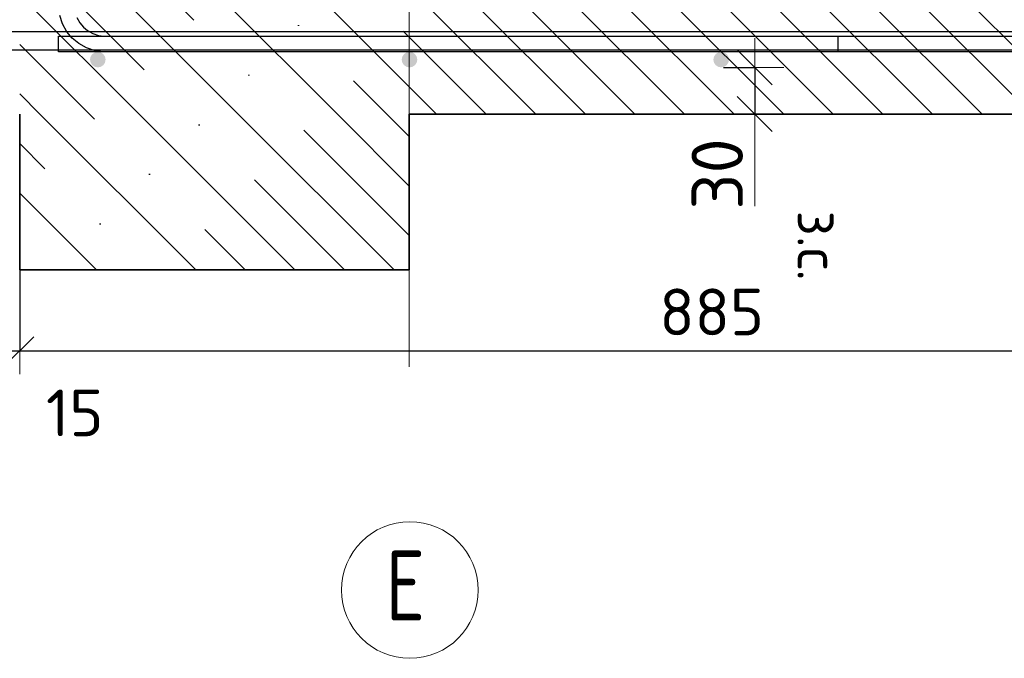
# Model space of a CAD drawing. Header units: metres. Extents: x -38 to 97, y -15 to 21.
# Tile 265 of 276: x 88.563 to 89.195, y -5.78 to -5.37. Entities that reach past the tile are written whole.
import ezdxf

# ---------------------------------------------------------------- set-up
doc = ezdxf.new("R2010")
doc.units = ezdxf.units.M
doc.header["$PDMODE"] = 65
doc.linetypes.add('______11', pattern=[0.5, 0.4, -0.05, 0, -0.05])
doc.linetypes.add('______5', pattern=[1.1, 0.8, -0.1, 0.1, -0.1])
for name, color, linetype, lineweight in [('XR$4$Арм. стержнями нижней зоны', 180, 'Continuous', 35), ('XR$4$Арм.стержн. Арматура края', 96, 'Continuous', 35), ('XR$4$Арм.стержн.горизонт. 2', 202, 'Continuous', 35), ('XR$4$Осевая линия (1)', 7, '______5', 13), ('XR$4$Размерная линия (1)', 7, 'Continuous', 13), ('XR$4$Размерная линия_ общее', 7, 'Continuous', 13), ('XR$5$Арм. стержнями нижней зоны', 180, 'Continuous', 35), ('XR$5$Арм.стержн. Арматура края', 96, 'Continuous', 35), ('XR$5$Арм.стержн.горизонт. 2', 202, 'Continuous', 35), ('XR$5$Осевая линия (1)', 7, '______5', 13), ('XR$5$Размерная линия (1)', 7, 'Continuous', 13), ('XR$5$Размерная линия_ общее', 7, 'Continuous', 13)]:
    doc.layers.add(name, color=color, linetype=linetype, lineweight=lineweight)
doc.styles.add('ISOCPEUR', font='txt')
doc.dimstyles.new('DIMSTYLE_11', dxfattribs={"dimtxt": 0.033, "dimasz": 0.0375, "dimexe": 0, "dimexo": 0, "dimgap": 0.0165, "dimtad": 2, "dimdec": 0, "dimlfac": 1000, "dimrnd": 1, "dimzin": 12, "dimdsep": 46, "dimtxsty": 'ISOCPEUR', "dimblk1": 'ALL_ML_STRICH', "dimblk2": 'ALL_ML_STRICH', "dimsah": 1, "dimcen": 0, "dimclrd": 7, "dimclre": 256, "dimclrt": 7, "dimadec": 0, "dimazin": 0, "dimtfac": 1, "dimtdec": 0, "dimtix": 1, "dimtmove": 2, "dimatfit": 3, "dimfxl": 0, "dimtvp": 1.2, "dimtzin": 0, "dimlwd": 0, "dimlwe": -3, "dimarcsym": 0})
doc.dimstyles.new('DIMSTYLE_24', dxfattribs={"dimtxt": 0.03, "dimasz": 0.03, "dimexe": 0, "dimexo": 0, "dimgap": 0.015, "dimtad": 2, "dimdec": 0, "dimlfac": 1000, "dimrnd": 5, "dimzin": 12, "dimdsep": 46, "dimtxsty": 'ISOCPEUR', "dimblk1": 'ALL_ML_STRICH', "dimblk2": 'ALL_ML_STRICH', "dimsah": 1, "dimcen": 0, "dimclrd": 7, "dimclre": 256, "dimclrt": 7, "dimadec": 0, "dimazin": 0, "dimtfac": 1, "dimtdec": 0, "dimtix": 1, "dimtmove": 2, "dimatfit": 3, "dimfxl": 0, "dimtzin": 0, "dimlwd": 0, "dimlwe": -3, "dimarcsym": 0})
doc.dimstyles.new('DIMSTYLE_32', dxfattribs={"dimtxt": 0.03, "dimasz": 0.03, "dimexe": 0, "dimexo": 0, "dimgap": 0.015, "dimtad": 0, "dimdec": 0, "dimlfac": 1000, "dimrnd": 5, "dimzin": 12, "dimdsep": 46, "dimtxsty": 'ISOCPEUR', "dimblk1": 'ALL_ML_STRICH', "dimblk2": 'ALL_ML_STRICH', "dimsah": 1, "dimcen": 0, "dimclrd": 7, "dimclre": 256, "dimclrt": 7, "dimadec": 0, "dimazin": 0, "dimtfac": 1, "dimtdec": 0, "dimtix": 1, "dimtmove": 2, "dimatfit": 3, "dimfxl": 0, "dimtvp": 1.2, "dimtzin": 0, "dimlwd": 0, "dimlwe": -3, "dimarcsym": 0})
pattern_1 = [(135, (0, 0), (-0.031819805, -0.031819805), [0.4, -0.05, 0, -0.05]), (135, (-0.01591, -0.01591), (-0.031819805, -0.031819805), [0.8, -0.1, 0.1, -0.1])]

# ---------------------------------------------------------------- blocks, each defined once
blk = doc.blocks.new('ALL_ML_STRICH')
at = {"color": 0, "linetype": 'ByBlock', "lineweight": -2}
for p, q in [((0, -0.5), (0, 0.5)), ((-0.3, -0.3), (0.3, 0.3)), ((-1, 0), (0.5, 0))]:
    blk.add_line(p, q, dxfattribs=at)
blk = doc.blocks.new('*D367')
at = {"layer": 'DEFPOINTS', "color": 7, "linetype": 'Continuous', "lineweight": 13, "transparency": 33554687}
for p in [(88.99471, -5.40081), (89.0347, -5.40081), (88.99471, -5.43081)]:
    blk.add_point(p, dxfattribs=at)
at = {"layer": 'XR$4$Размерная линия_ общее', "color": 253, "linetype": 'Continuous', "lineweight": -2, "true_color": 0xa0a0a0, "transparency": 33554687}
for p, q in [((89.01471, -5.40081), (89.0347, -5.40081)), ((89.01471, -5.43081), (89.0347, -5.43081))]:
    blk.add_line(p, q, dxfattribs=at)
at = {"layer": 'XR$4$Размерная линия_ общее', "color": 7, "linetype": 'Continuous', "lineweight": -2, "transparency": 33554687}
blk.add_line((89.0347, -5.40081), (89.0347, -5.43081), dxfattribs=at)
at = {"layer": 'XR$4$Размерная линия_ общее', "color": 7, "linetype": 'Continuous', "lineweight": 13, "transparency": 33554687, "xscale": 0.0375, "yscale": 0.0375, "zscale": 0.0375}
for p, rotation in [((89.0347, -5.40081), 90), ((89.0347, -5.43081), 270)]:
    blk.add_blockref('ALL_ML_STRICH', p, dxfattribs=dict(at, rotation=rotation))
at = {"layer": 'XR$4$Размерная линия_ общее', "color": 7, "linetype": 'Continuous', "lineweight": 13, "transparency": 33554687, "insert": (89.0107, -5.46923), "char_height": 0.033, "width": 0.066, "attachment_point": 5, "rotation": 90, "style": 'ISOCPEUR'}
blk.add_mtext('\\A1;{30}', dxfattribs=at)
at = {"layer": 'XR$4$Размерная линия_ общее', "color": 7, "linetype": 'Continuous', "lineweight": 13, "transparency": 33554687, "insert": (89.08924, -5.49272), "char_height": 0.027, "width": 0.00135, "attachment_point": 1, "rotation": 270, "line_spacing_factor": 0.60241, "style": 'ISOCPEUR'}
blk.add_mtext('з.с.', dxfattribs=at)
blk = doc.blocks.new('*D524')
at = {"layer": 'DEFPOINTS', "color": 7, "linetype": 'Continuous', "lineweight": 13, "transparency": 33554687}
for p in [(88.54808, -5.38381), (88.56308, -5.43081), (88.54808, -5.58282)]:
    blk.add_point(p, dxfattribs=at)
at = {"layer": 'XR$4$Размерная линия (1)', "color": 9, "linetype": 'Continuous', "lineweight": -2, "true_color": 0xc7c7c7, "transparency": 33554687}
for p, q in [((88.54808, -5.40381), (88.54808, -5.58282)), ((88.56308, -5.45081), (88.56308, -5.58282))]:
    blk.add_line(p, q, dxfattribs=at)
at = {"layer": 'XR$4$Размерная линия (1)', "color": 7, "linetype": 'Continuous', "lineweight": -2, "transparency": 33554687}
blk.add_line((88.54808, -5.58282), (88.56308, -5.58282), dxfattribs=at)
at = {"layer": 'XR$4$Размерная линия (1)', "color": 7, "linetype": 'Continuous', "lineweight": 13, "transparency": 33554687, "xscale": 0.03, "yscale": 0.03, "zscale": 0.03, "rotation": 180}
blk.add_blockref('ALL_ML_STRICH', (88.54808, -5.58282), dxfattribs=at)
at = {"layer": 'XR$4$Размерная линия (1)', "color": 7, "linetype": 'Continuous', "lineweight": 13, "transparency": 33554687, "xscale": 0.03, "yscale": 0.03, "zscale": 0.03}
blk.add_blockref('ALL_ML_STRICH', (88.56308, -5.58282), dxfattribs=at)
at = {"layer": 'XR$4$Размерная линия (1)', "color": 7, "linetype": 'Continuous', "lineweight": 13, "transparency": 33554687, "insert": (88.59839, -5.62262), "char_height": 0.03, "width": 0.06, "attachment_point": 5, "style": 'ISOCPEUR'}
blk.add_mtext('\\A1;{15}', dxfattribs=at)
blk = doc.blocks.new('*D525')
at = {"layer": 'DEFPOINTS', "color": 7, "linetype": 'Continuous', "lineweight": 13, "transparency": 33554687}
for p in [(89.44808, -5.37781), (88.56308, -5.43081), (88.56308, -5.58282)]:
    blk.add_point(p, dxfattribs=at)
at = {"layer": 'XR$4$Размерная линия (1)', "color": 9, "linetype": 'Continuous', "lineweight": -2, "true_color": 0xc7c7c7, "transparency": 33554687}
for p, q in [((89.44808, -5.39781), (89.44808, -5.58282)), ((88.56308, -5.45081), (88.56308, -5.58282))]:
    blk.add_line(p, q, dxfattribs=at)
at = {"layer": 'XR$4$Размерная линия (1)', "color": 7, "linetype": 'Continuous', "lineweight": -2, "transparency": 33554687}
blk.add_line((88.56308, -5.58282), (89.44808, -5.58282), dxfattribs=at)
at = {"layer": 'XR$4$Размерная линия (1)', "color": 7, "linetype": 'Continuous', "lineweight": 13, "transparency": 33554687, "xscale": 0.03, "yscale": 0.03, "zscale": 0.03, "rotation": 180}
blk.add_blockref('ALL_ML_STRICH', (88.56308, -5.58282), dxfattribs=at)
at = {"layer": 'XR$4$Размерная линия (1)', "color": 7, "linetype": 'Continuous', "lineweight": 13, "transparency": 33554687, "xscale": 0.03, "yscale": 0.03, "zscale": 0.03}
blk.add_blockref('ALL_ML_STRICH', (89.44808, -5.58282), dxfattribs=at)
at = {"layer": 'XR$4$Размерная линия (1)', "color": 7, "linetype": 'Continuous', "lineweight": 13, "transparency": 33554687, "insert": (89.00708, -5.55782), "char_height": 0.03, "width": 0.09, "attachment_point": 5, "style": 'ISOCPEUR'}
blk.add_mtext('\\A1;{885}', dxfattribs=at)
blk = doc.blocks.new('*D753')
at = {"layer": 'DEFPOINTS', "color": 7, "linetype": 'Continuous', "lineweight": 13, "transparency": 33554687}
for p in [(88.99471, -5.40081), (89.0347, -5.40081), (88.99471, -5.43081)]:
    blk.add_point(p, dxfattribs=at)
at = {"layer": 'XR$5$Размерная линия_ общее', "color": 253, "linetype": 'Continuous', "lineweight": -2, "true_color": 0xa0a0a0, "transparency": 33554687}
for p, q in [((89.01471, -5.40081), (89.0347, -5.40081)), ((89.01471, -5.43081), (89.0347, -5.43081))]:
    blk.add_line(p, q, dxfattribs=at)
at = {"layer": 'XR$5$Размерная линия_ общее', "color": 7, "linetype": 'Continuous', "lineweight": -2, "transparency": 33554687}
blk.add_line((89.0347, -5.40081), (89.0347, -5.43081), dxfattribs=at)
at = {"layer": 'XR$5$Размерная линия_ общее', "color": 7, "linetype": 'Continuous', "lineweight": 13, "transparency": 33554687, "xscale": 0.0375, "yscale": 0.0375, "zscale": 0.0375}
for p, rotation in [((89.0347, -5.40081), 90), ((89.0347, -5.43081), 270)]:
    blk.add_blockref('ALL_ML_STRICH', p, dxfattribs=dict(at, rotation=rotation))
at = {"layer": 'XR$5$Размерная линия_ общее', "color": 7, "linetype": 'Continuous', "lineweight": 13, "transparency": 33554687, "insert": (89.0107, -5.46923), "char_height": 0.033, "width": 0.066, "attachment_point": 5, "rotation": 90, "style": 'ISOCPEUR'}
blk.add_mtext('\\A1;{30}', dxfattribs=at)
at = {"layer": 'XR$5$Размерная линия_ общее', "color": 7, "linetype": 'Continuous', "lineweight": 13, "transparency": 33554687, "insert": (89.08924, -5.49272), "char_height": 0.027, "width": 0.00135, "attachment_point": 1, "rotation": 270, "line_spacing_factor": 0.60241, "style": 'ISOCPEUR'}
blk.add_mtext('з.с.', dxfattribs=at)
blk = doc.blocks.new('*D812')
at = {"layer": 'DEFPOINTS', "color": 7, "linetype": 'Continuous', "lineweight": 13, "transparency": 33554687}
for p in [(88.54808, -5.38381), (88.56308, -5.43081), (88.54808, -5.58282)]:
    blk.add_point(p, dxfattribs=at)
at = {"layer": 'XR$5$Размерная линия (1)', "color": 9, "linetype": 'Continuous', "lineweight": -2, "true_color": 0xc7c7c7, "transparency": 33554687}
for p, q in [((88.54808, -5.40381), (88.54808, -5.58282)), ((88.56308, -5.45081), (88.56308, -5.58282))]:
    blk.add_line(p, q, dxfattribs=at)
at = {"layer": 'XR$5$Размерная линия (1)', "color": 7, "linetype": 'Continuous', "lineweight": -2, "transparency": 33554687}
blk.add_line((88.54808, -5.58282), (88.56308, -5.58282), dxfattribs=at)
at = {"layer": 'XR$5$Размерная линия (1)', "color": 7, "linetype": 'Continuous', "lineweight": 13, "transparency": 33554687, "xscale": 0.03, "yscale": 0.03, "zscale": 0.03, "rotation": 180}
blk.add_blockref('ALL_ML_STRICH', (88.54808, -5.58282), dxfattribs=at)
at = {"layer": 'XR$5$Размерная линия (1)', "color": 7, "linetype": 'Continuous', "lineweight": 13, "transparency": 33554687, "xscale": 0.03, "yscale": 0.03, "zscale": 0.03}
blk.add_blockref('ALL_ML_STRICH', (88.56308, -5.58282), dxfattribs=at)
at = {"layer": 'XR$5$Размерная линия (1)', "color": 7, "linetype": 'Continuous', "lineweight": 13, "transparency": 33554687, "insert": (88.59839, -5.62262), "char_height": 0.03, "width": 0.06, "attachment_point": 5, "style": 'ISOCPEUR'}
blk.add_mtext('\\A1;{15}', dxfattribs=at)
blk = doc.blocks.new('*D813')
at = {"layer": 'DEFPOINTS', "color": 7, "linetype": 'Continuous', "lineweight": 13, "transparency": 33554687}
for p in [(89.44808, -5.37781), (88.56308, -5.43081), (88.56308, -5.58282)]:
    blk.add_point(p, dxfattribs=at)
at = {"layer": 'XR$5$Размерная линия (1)', "color": 9, "linetype": 'Continuous', "lineweight": -2, "true_color": 0xc7c7c7, "transparency": 33554687}
for p, q in [((89.44808, -5.39781), (89.44808, -5.58282)), ((88.56308, -5.45081), (88.56308, -5.58282))]:
    blk.add_line(p, q, dxfattribs=at)
at = {"layer": 'XR$5$Размерная линия (1)', "color": 7, "linetype": 'Continuous', "lineweight": -2, "transparency": 33554687}
blk.add_line((88.56308, -5.58282), (89.44808, -5.58282), dxfattribs=at)
at = {"layer": 'XR$5$Размерная линия (1)', "color": 7, "linetype": 'Continuous', "lineweight": 13, "transparency": 33554687, "xscale": 0.03, "yscale": 0.03, "zscale": 0.03, "rotation": 180}
blk.add_blockref('ALL_ML_STRICH', (88.56308, -5.58282), dxfattribs=at)
at = {"layer": 'XR$5$Размерная линия (1)', "color": 7, "linetype": 'Continuous', "lineweight": 13, "transparency": 33554687, "xscale": 0.03, "yscale": 0.03, "zscale": 0.03}
blk.add_blockref('ALL_ML_STRICH', (89.44808, -5.58282), dxfattribs=at)
at = {"layer": 'XR$5$Размерная линия (1)', "color": 7, "linetype": 'Continuous', "lineweight": 13, "transparency": 33554687, "insert": (89.00708, -5.55782), "char_height": 0.03, "width": 0.09, "attachment_point": 5, "style": 'ISOCPEUR'}
blk.add_mtext('\\A1;{885}', dxfattribs=at)

msp = doc.modelspace()

# ---------------------------------------------------------------- hatches: boundary and pattern name
at = {"linetype": 'Continuous', "lineweight": 13, "transparency": 33554687}
h = msp.add_hatch(dxfattribs=at)
h.set_pattern_fill('__________540', scale=0.015, style=0, pattern_type=2)
h.set_pattern_definition(pattern_1)
h.paths.add_polyline_path([(88.56308, -5.23081), (88.56308, -5.43081), (89.68134, -5.43081), (89.68134, -5.23081)], flags=0)
h = msp.add_hatch(dxfattribs=at)
h.set_pattern_fill('__________540', scale=0.015, style=0, pattern_type=2)
h.set_pattern_definition(pattern_1)
h.paths.add_polyline_path([(88.56308, -5.23081), (88.56308, -5.43081), (89.68134, -5.43081), (89.68134, -5.23081)], flags=0)
at = {"linetype": 'Continuous', "lineweight": 25, "transparency": 33554687}
h = msp.add_hatch(dxfattribs=at)
h.set_pattern_fill('__________540', scale=0.015, style=0, pattern_type=2)
h.set_pattern_definition(pattern_1)
h.paths.add_polyline_path([(88.81308, -5.43081), (88.56308, -5.43081), (88.56308, -5.53081), (88.81308, -5.53081)], flags=0)
h = msp.add_hatch(dxfattribs=at)
h.set_pattern_fill('__________540', scale=0.015, style=0, pattern_type=2)
h.set_pattern_definition(pattern_1)
h.paths.add_polyline_path([(88.81308, -5.43081), (88.56308, -5.43081), (88.56308, -5.53081), (88.81308, -5.53081)], flags=0)
at = {"layer": 'XR$4$Арм. стержнями нижней зоны', "linetype": 'Continuous', "lineweight": 50, "transparency": 33554687}
for points in [[(88.6182, -5.39581), (88.61782, -5.3939), (88.61674, -5.39227), (88.61512, -5.39119), (88.6132, -5.39081), (88.61129, -5.39119), (88.60967, -5.39227), (88.60858, -5.3939), (88.6082, -5.39581), (88.60858, -5.39772), (88.60967, -5.39935), (88.61129, -5.40043), (88.6132, -5.40081), (88.61512, -5.40043), (88.61674, -5.39935), (88.61782, -5.39772)], [(88.8182, -5.39581), (88.81782, -5.3939), (88.81674, -5.39227), (88.81512, -5.39119), (88.8132, -5.39081), (88.81129, -5.39119), (88.80967, -5.39227), (88.80858, -5.3939), (88.8082, -5.39581), (88.80858, -5.39772), (88.80967, -5.39935), (88.81129, -5.40043), (88.8132, -5.40081), (88.81512, -5.40043), (88.81674, -5.39935), (88.81782, -5.39772)], [(89.0182, -5.39581), (89.01782, -5.3939), (89.01674, -5.39227), (89.01512, -5.39119), (89.0132, -5.39081), (89.01129, -5.39119), (89.00967, -5.39227), (89.00858, -5.3939), (89.0082, -5.39581), (89.00858, -5.39772), (89.00967, -5.39935), (89.01129, -5.40043), (89.0132, -5.40081), (89.01512, -5.40043), (89.01674, -5.39935), (89.01782, -5.39772)]]:
    msp.add_hatch(color=4, dxfattribs=at).paths.add_polyline_path(points)
at = {"layer": 'XR$5$Арм. стержнями нижней зоны', "linetype": 'Continuous', "lineweight": 50, "transparency": 33554687}
for points in [[(88.6182, -5.39581), (88.61782, -5.3939), (88.61674, -5.39227), (88.61512, -5.39119), (88.6132, -5.39081), (88.61129, -5.39119), (88.60967, -5.39227), (88.60858, -5.3939), (88.6082, -5.39581), (88.60858, -5.39772), (88.60967, -5.39935), (88.61129, -5.40043), (88.6132, -5.40081), (88.61512, -5.40043), (88.61674, -5.39935), (88.61782, -5.39772)], [(88.8182, -5.39581), (88.81782, -5.3939), (88.81674, -5.39227), (88.81512, -5.39119), (88.8132, -5.39081), (88.81129, -5.39119), (88.80967, -5.39227), (88.80858, -5.3939), (88.8082, -5.39581), (88.80858, -5.39772), (88.80967, -5.39935), (88.81129, -5.40043), (88.8132, -5.40081), (88.81512, -5.40043), (88.81674, -5.39935), (88.81782, -5.39772)], [(89.0182, -5.39581), (89.01782, -5.3939), (89.01674, -5.39227), (89.01512, -5.39119), (89.0132, -5.39081), (89.01129, -5.39119), (89.00967, -5.39227), (89.00858, -5.3939), (89.0082, -5.39581), (89.00858, -5.39772), (89.00967, -5.39935), (89.01129, -5.40043), (89.0132, -5.40081), (89.01512, -5.40043), (89.01674, -5.39935), (89.01782, -5.39772)]]:
    msp.add_hatch(color=4, dxfattribs=at).paths.add_polyline_path(points)

# ---------------------------------------------------------------- linework, layer by layer
at = {"color": 7, "linetype": 'Continuous', "lineweight": 35, "transparency": 33554687}
for p, q in [((88.56308, -5.43081), (88.56308, -5.53081)), ((88.56308, -5.43081), (88.56308, -5.53081)), ((88.81308, -5.43081), (89.68134, -5.43081)), ((88.81308, -5.53081), (88.81308, -5.43081)), ((88.81308, -5.43081), (89.68134, -5.43081)), ((88.81308, -5.53081), (88.81308, -5.43081)), ((88.56308, -5.53081), (88.81308, -5.53081)), ((88.56308, -5.53081), (88.81308, -5.53081))]:
    msp.add_line(p, q, dxfattribs=at)
at = {"color": 7, "linetype": 'Continuous', "lineweight": 13, "transparency": 33554687}
msp.add_line((89.0347, -5.43081), (89.0347, -5.48981), dxfattribs=at)
msp.add_line((89.0347, -5.43081), (89.0347, -5.48981), dxfattribs=at)
at = {"layer": 'XR$4$Арм. стержнями нижней зоны', "color": 4, "linetype": 'Continuous', "lineweight": 25, "transparency": 33554687}
msp.add_lwpolyline([(88.58808, -5.38081), (89.68634, -5.38081), (89.68634, -5.39081), (88.58808, -5.39081), (88.58808, -5.38081)], dxfattribs=at)
msp.add_lwpolyline([(88.58808, -5.38081), (89.68634, -5.38081), (89.68634, -5.39081), (88.58808, -5.39081), (88.58808, -5.38081)], dxfattribs=at)
at = {"layer": 'XR$4$Арм.стержн. Арматура края', "color": 4, "linetype": 'Continuous', "lineweight": 25, "transparency": 33554687}
for points in [[(89.08808, -5.39081), (88.61665, -5.39081), (88.61143, -5.39008), (88.60599, -5.38829), (88.60098, -5.38549), (88.59685, -5.38204), (88.59341, -5.37791), (88.5906, -5.3729), (88.58881, -5.36746)], [(89.08808, -5.39081), (88.61665, -5.39081), (88.61143, -5.39008), (88.60599, -5.38829), (88.60098, -5.38549), (88.59685, -5.38204), (88.59341, -5.37791), (88.5906, -5.3729), (88.58881, -5.36746)], [(88.5998, -5.36885), (88.60168, -5.37221), (88.60395, -5.37494), (88.60668, -5.37721), (88.61004, -5.37909), (88.6137, -5.3803), (88.61734, -5.38081), (89.08808, -5.38081), (89.08808, -5.39081)], [(88.5998, -5.36885), (88.60168, -5.37221), (88.60395, -5.37494), (88.60668, -5.37721), (88.61004, -5.37909), (88.6137, -5.3803), (88.61734, -5.38081), (89.08808, -5.38081), (89.08808, -5.39081)]]:
    msp.add_lwpolyline(points, dxfattribs=at)
at = {"layer": 'XR$4$Арм.стержн.горизонт. 2', "color": 34, "linetype": 'Continuous', "lineweight": 25, "transparency": 33554687}
msp.add_lwpolyline([(87.49808, -5.37781), (89.44808, -5.37781), (89.44808, -5.38981), (87.49808, -5.38981), (87.49808, -5.37781)], dxfattribs=at)
msp.add_lwpolyline([(87.49808, -5.37781), (89.44808, -5.37781), (89.44808, -5.38981), (87.49808, -5.38981), (87.49808, -5.37781)], dxfattribs=at)
at = {"layer": 'XR$4$Осевая линия (1)', "color": 253, "linetype": '______11', "lineweight": 13, "true_color": 0xa0a0a0, "transparency": 33554687}
msp.add_line((88.81308, -5.19315), (88.81308, -5.69021), dxfattribs=at)
at = {"layer": 'XR$4$Осевая линия (1)', "color": 7, "linetype": 'Continuous', "lineweight": 13, "transparency": 33554687}
msp.add_circle((88.81345, -5.73636), 0.04386, dxfattribs=at)
at = {"layer": 'XR$5$Арм. стержнями нижней зоны', "color": 4, "linetype": 'Continuous', "lineweight": 25, "transparency": 33554687}
msp.add_lwpolyline([(88.58808, -5.38081), (89.68634, -5.38081), (89.68634, -5.39081), (88.58808, -5.39081), (88.58808, -5.38081)], dxfattribs=at)
msp.add_lwpolyline([(88.58808, -5.38081), (89.68634, -5.38081), (89.68634, -5.39081), (88.58808, -5.39081), (88.58808, -5.38081)], dxfattribs=at)
at = {"layer": 'XR$5$Арм.стержн. Арматура края', "color": 4, "linetype": 'Continuous', "lineweight": 25, "transparency": 33554687}
for points in [[(89.08808, -5.39081), (88.61665, -5.39081), (88.61143, -5.39008), (88.60599, -5.38829), (88.60098, -5.38549), (88.59685, -5.38204), (88.59341, -5.37791), (88.5906, -5.3729), (88.58881, -5.36746)], [(89.08808, -5.39081), (88.61665, -5.39081), (88.61143, -5.39008), (88.60599, -5.38829), (88.60098, -5.38549), (88.59685, -5.38204), (88.59341, -5.37791), (88.5906, -5.3729), (88.58881, -5.36746)], [(88.5998, -5.36885), (88.60168, -5.37221), (88.60395, -5.37494), (88.60668, -5.37721), (88.61004, -5.37909), (88.6137, -5.3803), (88.61734, -5.38081), (89.08808, -5.38081), (89.08808, -5.39081)], [(88.5998, -5.36885), (88.60168, -5.37221), (88.60395, -5.37494), (88.60668, -5.37721), (88.61004, -5.37909), (88.6137, -5.3803), (88.61734, -5.38081), (89.08808, -5.38081), (89.08808, -5.39081)]]:
    msp.add_lwpolyline(points, dxfattribs=at)
at = {"layer": 'XR$5$Арм.стержн.горизонт. 2', "color": 34, "linetype": 'Continuous', "lineweight": 25, "transparency": 33554687}
msp.add_lwpolyline([(87.49808, -5.37781), (89.44808, -5.37781), (89.44808, -5.38981), (87.49808, -5.38981), (87.49808, -5.37781)], dxfattribs=at)
msp.add_lwpolyline([(87.49808, -5.37781), (89.44808, -5.37781), (89.44808, -5.38981), (87.49808, -5.38981), (87.49808, -5.37781)], dxfattribs=at)
at = {"layer": 'XR$5$Осевая линия (1)', "color": 253, "linetype": '______11', "lineweight": 13, "true_color": 0xa0a0a0, "transparency": 33554687}
msp.add_line((88.81308, -5.19315), (88.81308, -5.69021), dxfattribs=at)
at = {"layer": 'XR$5$Осевая линия (1)', "color": 7, "linetype": 'Continuous', "lineweight": 13, "transparency": 33554687}
msp.add_circle((88.81345, -5.73636), 0.04386, dxfattribs=at)

# ---------------------------------------------------------------- texts
at = {"layer": 'XR$4$Осевая линия (1)', "color": 7, "linetype": 'Continuous', "lineweight": 13, "transparency": 33554687, "insert": (88.7977, -5.75593), "char_height": 0.045, "width": 0.048961, "attachment_point": 7, "style": 'ISOCPEUR'}
msp.add_mtext('\\W0.78;Е', dxfattribs=at)
at = {"layer": 'XR$5$Осевая линия (1)', "color": 7, "linetype": 'Continuous', "lineweight": 13, "transparency": 33554687, "insert": (88.7977, -5.75593), "char_height": 0.045, "width": 0.048961, "attachment_point": 7, "style": 'ISOCPEUR'}
msp.add_mtext('\\W0.78;Е', dxfattribs=at)

# ---------------------------------------------------------------- dimensions: what is measured, and where the dimension line sits
at = {"layer": 'XR$4$Размерная линия (1)', "color": 7, "linetype": 'Continuous', "lineweight": 13, "transparency": 33554687}
for base, p1, p2, dimstyle, picture, middle in [((89.44808, -5.58282), (88.56308, -5.45081), (89.44808, -5.39781), 'DIMSTYLE_24', '*D525', (89.00708, -5.55782)), ((88.56308, -5.58282), (88.54808, -5.40381), (88.56308, -5.45081), 'DIMSTYLE_32', '*D524', (88.59839, -5.62262))]:
    dim = msp.add_linear_dim(base=base, p1=p1, p2=p2, dimstyle=dimstyle, override={"dimpost": '<>', "dimclrd": 7, "dimclre": 9, "dimclrt": 7, "dimlwd": 0, "dimlwe": 65533}, dxfattribs=at)
    dim.commit()
    dim.dimension.update_dxf_attribs({"geometry": picture, "text_midpoint": middle, "dimtype": 160})
at = {"layer": 'XR$4$Размерная линия_ общее', "color": 7, "linetype": 'Continuous', "lineweight": 13, "transparency": 33554687}
dim = msp.add_linear_dim(base=(89.0347, -5.43081), p1=(89.01471, -5.40081), p2=(89.01471, -5.43081), angle=270, text='<>\\Xз.с.', dimstyle='DIMSTYLE_11', override={"dimpost": '<>', "dimclrd": 7, "dimclre": 253, "dimclrt": 7, "dimlwd": 0, "dimlwe": 65533}, dxfattribs=at)
dim.commit()
dim.dimension.update_dxf_attribs({"geometry": '*D367', "text_midpoint": (89.0107, -5.46923), "dimtype": 160})
at = {"layer": 'XR$5$Размерная линия (1)', "color": 7, "linetype": 'Continuous', "lineweight": 13, "transparency": 33554687}
for base, p1, p2, dimstyle, picture, middle in [((89.44808, -5.58282), (88.56308, -5.45081), (89.44808, -5.39781), 'DIMSTYLE_24', '*D813', (89.00708, -5.55782)), ((88.56308, -5.58282), (88.54808, -5.40381), (88.56308, -5.45081), 'DIMSTYLE_32', '*D812', (88.59839, -5.62262))]:
    dim = msp.add_linear_dim(base=base, p1=p1, p2=p2, dimstyle=dimstyle, override={"dimpost": '<>', "dimclrd": 7, "dimclre": 9, "dimclrt": 7, "dimlwd": 0, "dimlwe": 65533}, dxfattribs=at)
    dim.commit()
    dim.dimension.update_dxf_attribs({"geometry": picture, "text_midpoint": middle, "dimtype": 160})
at = {"layer": 'XR$5$Размерная линия_ общее', "color": 7, "linetype": 'Continuous', "lineweight": 13, "transparency": 33554687}
dim = msp.add_linear_dim(base=(89.0347, -5.43081), p1=(89.01471, -5.40081), p2=(89.01471, -5.43081), angle=270, text='<>\\Xз.с.', dimstyle='DIMSTYLE_11', override={"dimpost": '<>', "dimclrd": 7, "dimclre": 253, "dimclrt": 7, "dimlwd": 0, "dimlwe": 65533}, dxfattribs=at)
dim.commit()
dim.dimension.update_dxf_attribs({"geometry": '*D753', "text_midpoint": (89.0107, -5.46923), "dimtype": 160})

doc.saveas('drawing.dxf')
